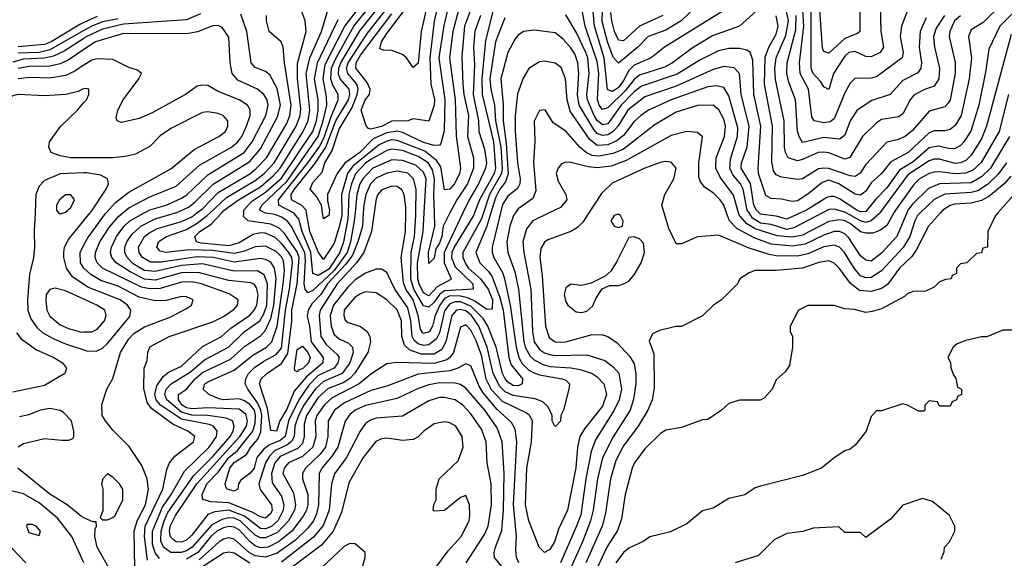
# Model space of a CAD drawing. Header units: inches. Extents: x 1793389 to 1900389, y 320802 to 470796.
# Tile 458 of 656: x 1849756 to 1853496, y 448687 to 450734. Entities that reach past the tile are written whole.
import ezdxf

# ---------------------------------------------------------------- set-up
doc = ezdxf.new("R2010")
doc.units = ezdxf.units.IN
doc.header["$MEASUREMENT"] = 0
for name, color, linetype in [('B8444', 7, 'Continuous'), ('B8445', 7, 'Continuous'), ('B8454', 7, 'Continuous'), ('B8455', 7, 'Continuous')]:
    doc.layers.add(name, color=color, linetype=linetype)

msp = doc.modelspace()

# ---------------------------------------------------------------- linework, layer by layer
at = {"layer": 'B8444', "color": 2}
for points, elevation in [([(1849814, 450000), (1849810.4, 449930.4), (1849812.7, 449870), (1849808.4, 449830), (1849793.5, 449766.5), (1849785.3, 449670), (1849786.7, 449630), (1849798, 449598), (1849822.8, 449562.8), (1849844.1, 449544.1), (1849883, 449523), (1849930, 449502), (1850000, 449479.6)], 406), ([(1849904.7, 450000), (1849910, 449996), (1849921.8, 450000)], 410), ([(1850000, 449728.2), (1849957, 449757), (1849933, 449790), (1849923.6, 449830), (1849923.6, 449850), (1849925.6, 449870), (1849941.3, 449898.7), (1850000, 449971.2)], 406), ([(1850000, 449789.7), (1849999.7, 449790), (1849986.9, 449810), (1849985.4, 449850), (1850000, 449878.2)], 402), ([(1850000, 449672.4), (1849930, 449704.2), (1849890, 449714.5), (1849870, 449709.2), (1849856.3, 449690), (1849854.9, 449670), (1849859.5, 449630), (1849870, 449608), (1849910, 449574.4), (1849941.1, 449561.1), (1849990, 449547.2), (1850000, 449547.5)], 410), ([(1849743.7, 449543.7), (1849761.7, 449521.7), (1849819.5, 449479.5), (1849886, 449450), (1849918.8, 449430), (1849933.4, 449410), (1849926.8, 449390), (1849850, 449343.6), (1849730, 449318.4)], 402), ([(1849750, 449111), (1849770, 449124), (1849850, 449142.8), (1849916, 449136), (1849943.1, 449136.9), (1849957.2, 449142.8), (1849962, 449150), (1849961.2, 449170), (1849952.7, 449210), (1849922, 449242), (1849910, 449249), (1849870, 449257.2), (1849834, 449250), (1849790, 449232.7), (1849754.8, 449225.2)], 406), ([(1850000, 448841.5), (1849990, 448846), (1849936, 448890), (1849870, 448931.5), (1849749.2, 449030)], 406), ([(1850000, 448670.6), (1849953.6, 448770), (1849899.3, 448839.3), (1849830, 448898), (1849770, 448931.8), (1849713.2, 448946.8), (1849670, 448949.4), (1849613.7, 448926.3), (1849602.8, 448910), (1849604, 448890), (1849610.7, 448870), (1849655.5, 448810), (1849725.4, 448725.4), (1849779.1, 448670)], 410)]:
    msp.add_lwpolyline(points, dxfattribs=dict(at, elevation=elevation))
at = {"layer": 'B8444', "color": 2, "elevation": 414}
msp.add_lwpolyline([(1849803.6, 448816.4), (1849784.7, 448815.3), (1849782, 448810), (1849790, 448786), (1849830, 448774), (1849835.3, 448790), (1849818, 448810)], close=True, dxfattribs=at)
at = {"layer": 'B8445', "color": 2}
for points, elevation in [([(1850000, 450723.4), (1849983.9, 450716.1), (1849875.6, 450650), (1849850, 450639.5), (1849750, 450631.6)], 382), ([(1850000, 450663.4), (1849924.7, 450615.3), (1849884.2, 450595.8), (1849850, 450587.6), (1849770, 450585), (1849730, 450572.7)], 390), ([(1850000, 450693.5), (1849870, 450619.5), (1849830.1, 450609.9), (1849750, 450606.8)], 386), ([(1850000, 450620.8), (1849939.6, 450580.4), (1849910, 450566.2), (1849870, 450557.4), (1849790, 450555.9), (1849750, 450548.9)], 394), ([(1850000, 450561), (1849963, 450537), (1849930, 450521.7), (1849870, 450512.3), (1849794.6, 450514.6), (1849750, 450509.8)], 398), ([(1850000, 450471.2), (1849994, 450470), (1849978.5, 450461.5), (1849930.5, 450449.5), (1849850, 450445.1), (1849750, 450449.5), (1849730, 450444.5), (1849684.2, 450415.8), (1849614.5, 450385.5), (1849530, 450368.4), (1849483, 450350), (1849457.4, 450322.6), (1849419.6, 450240.4), (1849397.3, 450202.7), (1849276.9, 450063.1), (1849200.9, 450019.1), (1849150.7, 450000)], 402), ([(1850000, 450209.7), (1849949.7, 450209.7), (1849910, 450217), (1849875.3, 450230), (1849866, 450250), (1849869.3, 450270), (1849911.3, 450328.7), (1849976, 450390), (1850000, 450419.1)], 402), ([(1850000, 450152.3), (1849910, 450148), (1849850, 450123.7), (1849830, 450101.2), (1849817.6, 450070), (1849814, 450000)], 406), ([(1849921.8, 450000), (1849930, 450002.8), (1849950, 450021), (1849964, 450050), (1849950, 450068.7), (1849930, 450068.7), (1849906.8, 450050), (1849896, 450030), (1849896, 450010), (1849902, 450002), (1849904.7, 450000)], 410)]:
    msp.add_lwpolyline(points, dxfattribs=dict(at, elevation=elevation))
at = {"layer": 'B8454', "color": 2}
for points, elevation in [([(1850000, 449971.2), (1850023.3, 450000)], 406), ([(1850000, 449878.2), (1850014.3, 449905.7), (1850082.3, 449997.7), (1850084.4, 450000)], 402), ([(1850240.8, 448680.8), (1850229.8, 448770), (1850232.4, 448810), (1850299.8, 448950), (1850314.5, 449025.5), (1850324.5, 449050), (1850344.9, 449075.1), (1850416, 449130), (1850421.2, 449150), (1850394, 449170), (1850337.2, 449197.2), (1850256.9, 449256.9), (1850239.8, 449279.8), (1850227.6, 449332.4), (1850229, 449410), (1850240.4, 449439.6), (1850242, 449470), (1850250, 449490.7), (1850324, 449530), (1850490, 449586.4), (1850530, 449606.7), (1850570, 449634), (1850583.7, 449650), (1850585.2, 449670), (1850552.1, 449692.1), (1850446, 449730), (1850410, 449738.2), (1850370, 449736.8), (1850290, 449712.7), (1850250, 449711.5), (1850218, 449718), (1850069.8, 449789.8), (1850049.7, 449810), (1850042, 449830), (1850043.5, 449850), (1850060.4, 449890), (1850095.9, 449944.1), (1850132.9, 449987.1), (1850147.6, 450000)], 398), ([(1850287.2, 448687.2), (1850270, 448707.8), (1850260.8, 448740.8), (1850260.2, 448790), (1850298.5, 448881.5), (1850331.7, 448930), (1850381.7, 449018.3), (1850475.1, 449110), (1850503.1, 449150), (1850506.3, 449170), (1850492, 449190), (1850476, 449196), (1850370, 449216.1), (1850290.9, 449270), (1850274.4, 449290), (1850269.8, 449310), (1850276.6, 449343.4), (1850301.2, 449378.8), (1850324.2, 449395.8), (1850370, 449417.4), (1850450, 449492.4), (1850522, 449530), (1850558.3, 449561.7), (1850630, 449611.8), (1850646.9, 449630), (1850656.4, 449650), (1850662, 449690), (1850655.9, 449715.9), (1850647.4, 449727.4), (1850634.5, 449734.5), (1850550, 449743.5), (1850433.9, 449773.9), (1850370, 449772.7), (1850270, 449745), (1850230, 449748.2), (1850175.8, 449775.8), (1850122.4, 449810), (1850106.3, 449830), (1850101.1, 449850), (1850104.4, 449870), (1850123.5, 449910), (1850151.4, 449948.6), (1850174.7, 449970), (1850229.2, 450000)], 394), ([(1851639, 450000), (1851632.2, 449990), (1851618.3, 449950), (1851606.5, 449890), (1851610.2, 449850.2), (1851636.7, 449776.7), (1851650.2, 449710), (1851671.1, 449510), (1851676.2, 449490), (1851695.2, 449455.2), (1851710, 449442.3), (1851744.4, 449424.4), (1851770, 449416.9), (1851850, 449411.4), (1851884.7, 449404.7), (1851930, 449390.3), (1851950, 449377.6), (1851975.3, 449350), (1851984.9, 449310), (1851970, 449265.1), (1851901.1, 449178.9), (1851884.2, 449150), (1851874.9, 449110), (1851869, 449031), (1851836.4, 448870), (1851802, 448798), (1851787.3, 448750), (1851770, 448721.2), (1851750, 448709.2), (1851729.6, 448729.6), (1851689.8, 448829.8), (1851676.9, 448890), (1851682.6, 449030), (1851700.4, 449130), (1851703.6, 449210), (1851692, 449230), (1851679.8, 449239.8), (1851590, 449283.9), (1851548.2, 449328.2), (1851528, 449368), (1851510, 449459.3), (1851490, 449514), (1851470, 449554), (1851450, 449575.1), (1851430, 449566), (1851403.2, 449470), (1851390.3, 449450), (1851378.7, 449441.3), (1851330, 449428.1), (1851188, 449432), (1851150, 449426), (1851090, 449387.6), (1851044.9, 449350), (1850942.6, 449297.4), (1850912.9, 449270), (1850884.7, 449230), (1850878, 449210), (1850880.2, 449150), (1850869.1, 449110), (1850830, 449074), (1850776.4, 449050), (1850760.3, 449030), (1850756, 449010), (1850796.5, 448936.5), (1850803.6, 448890), (1850799.1, 448870), (1850776.5, 448830), (1850734.7, 448785.3), (1850690, 448765), (1850670, 448765), (1850650, 448775.5), (1850593.5, 448830), (1850570, 448839.5), (1850550, 448841.3), (1850524.8, 448835.2), (1850485.5, 448814.5), (1850411.3, 448730), (1850390, 448716.2), (1850368.9, 448708.9), (1850330, 448709.8), (1850301.7, 448730), (1850292.5, 448752.5), (1850292.9, 448790), (1850304.1, 448830), (1850318.8, 448861.2), (1850417.7, 449002.3), (1850490, 449074.7), (1850554.8, 449150), (1850567.1, 449170), (1850571.1, 449190), (1850564.5, 449210), (1850540.3, 449220.3), (1850470, 449230.6), (1850410, 449231), (1850370, 449242.8), (1850314.2, 449290), (1850307.8, 449310), (1850312.3, 449330), (1850331.5, 449350), (1850404.3, 449395.7), (1850457.9, 449442.1), (1850549.6, 449490), (1850609.7, 449550), (1850668.3, 449590), (1850683.3, 449616.7), (1850694.1, 449650), (1850697.7, 449730), (1850684.8, 449764.8), (1850659.6, 449779.6), (1850570, 449778.5), (1850450, 449806), (1850370, 449800.5), (1850270, 449777), (1850230, 449781.5), (1850187, 449807), (1850164.4, 449830), (1850154.8, 449850), (1850154.8, 449870), (1850162.3, 449890), (1850181.5, 449918.5), (1850216.3, 449950), (1850270, 449977.2), (1850347.5, 450000)], 390), ([(1851582.1, 450000), (1851550.3, 449870), (1851550.3, 449850), (1851556.5, 449830), (1851591, 449771), (1851597.6, 449750), (1851619.3, 449650), (1851641.7, 449490), (1851651.6, 449451.6), (1851662.4, 449430), (1851690, 449402.4), (1851710, 449392.4), (1851730, 449384.9), (1851816, 449370), (1851830, 449363.8), (1851843.8, 449350), (1851842.4, 449330), (1851821, 449250), (1851811.3, 449230), (1851810, 449208), (1851792, 449190), (1851788.7, 449190), (1851779, 449210), (1851779, 449230), (1851763.6, 449263.6), (1851742.6, 449282.6), (1851713.7, 449293.7), (1851630, 449306.2), (1851600.6, 449320.6), (1851580, 449340), (1851554, 449390), (1851531.4, 449490), (1851499.8, 449570), (1851471.6, 449610), (1851450, 449627.7), (1851430, 449633), (1851414.8, 449630), (1851396.9, 449610), (1851375, 449510), (1851359.1, 449480.9), (1851330, 449463.5), (1851282.6, 449462.6), (1851238.2, 449478.2), (1851217.7, 449497.7), (1851207.1, 449530), (1851206.6, 449590), (1851190, 449631.3), (1851150, 449669.5), (1851110, 449696.2), (1851070, 449699.6), (1851050, 449693), (1851030, 449679.6), (1851003.1, 449650), (1850988.9, 449630), (1850987, 449610), (1850992.4, 449592.4), (1851003.4, 449583.4), (1851050, 449568.2), (1851076.3, 449550), (1851086.4, 449530), (1851088.7, 449510), (1851078.9, 449470), (1851029.4, 449390.6), (1851009.5, 449370.5), (1850985.1, 449354.9), (1850927.8, 449332.2), (1850890, 449298.5), (1850845.2, 449230), (1850836.9, 449196.9), (1850835.9, 449150), (1850830, 449124.2), (1850813.8, 449106.2), (1850745.7, 449074.3), (1850725, 449050), (1850712.9, 449010), (1850714.3, 448974.3), (1850750, 448923), (1850759.7, 448890), (1850756.9, 448870), (1850736.2, 448830), (1850711.8, 448808.2), (1850690, 448799.8), (1850670, 448800.7), (1850610, 448847.9), (1850550, 448869.9), (1850496.5, 448863.5), (1850470, 448854.3), (1850410, 448775.1), (1850390, 448756.8), (1850370, 448748.7), (1850350, 448749.8), (1850338.4, 448758.4), (1850329.1, 448769.1), (1850324.8, 448790), (1850328.2, 448811.8), (1850347.9, 448850), (1850429, 448970), (1850592.3, 449150), (1850616.8, 449190), (1850620.8, 449210), (1850614.9, 449234.9), (1850590, 449253.8), (1850470, 449259.1), (1850410, 449255.4), (1850390, 449259.8), (1850373.5, 449270), (1850359.2, 449290), (1850359.6, 449310), (1850390, 449330.4), (1850422, 449370), (1850450, 449393.2), (1850556.4, 449443.6), (1850610, 449491.8), (1850670, 449533.1), (1850688.3, 449551.7), (1850710, 449599.3), (1850721.1, 449650), (1850730.6, 449750.6), (1850724.2, 449790), (1850710, 449812.6), (1850690, 449823.1), (1850670, 449826.2), (1850570, 449813), (1850490.5, 449830.5), (1850430, 449833.7), (1850292.7, 449812.7), (1850252.8, 449812.8), (1850222.4, 449830), (1850209.7, 449850), (1850207.1, 449870), (1850229.7, 449910), (1850250, 449925.2), (1850279.7, 449940.3), (1850370, 449967.3), (1850410, 449985.6), (1850428.8, 450000)], 386), ([(1851546, 450000), (1851530.8, 449949.2), (1851488.9, 449850), (1851503.7, 449810), (1851536.8, 449776.8), (1851550, 449757.1), (1851579.2, 449679.2), (1851592.9, 449630), (1851613.8, 449450), (1851623.2, 449423.2), (1851665.3, 449370), (1851664.9, 449350), (1851650, 449343.5), (1851630, 449344.5), (1851610, 449357.4), (1851600.4, 449370), (1851589.8, 449390), (1851565.8, 449490), (1851534.2, 449570), (1851517.8, 449597.8), (1851470, 449646), (1851430, 449661.8), (1851410, 449662.3), (1851390, 449655), (1851370, 449627.6), (1851350, 449543.7), (1851339, 449521), (1851310, 449498.2), (1851290, 449496.5), (1851270, 449502.2), (1851254.8, 449514.8), (1851246.2, 449530), (1851242.2, 449590), (1851230, 449639.6), (1851180.4, 449710), (1851150, 449773.2), (1851130, 449786), (1851110, 449786.6), (1851070, 449771.6), (1851030, 449746.3), (1851002.4, 449717.6), (1850948.1, 449650), (1850935.5, 449610), (1850938.5, 449570), (1850950, 449538), (1850970, 449522), (1851005.4, 449505.4), (1851020.4, 449490), (1851022.6, 449470), (1851010.2, 449430), (1850980.9, 449390), (1850910, 449359.3), (1850877.8, 449330), (1850835, 449270), (1850814.4, 449230), (1850800.9, 449190), (1850798.9, 449150), (1850788.9, 449131.1), (1850770, 449116.8), (1850724.2, 449095.8), (1850704.8, 449075.2), (1850690.2, 449050), (1850664.6, 448970), (1850669.3, 448949.3), (1850712.7, 448890), (1850714.9, 448870), (1850710, 448858), (1850690, 448839.7), (1850670, 448844.4), (1850641.9, 448861.9), (1850550, 448898.6), (1850481.8, 448901.8), (1850451.3, 448911.3), (1850448.4, 448930), (1850466.8, 448970), (1850510, 449014.7), (1850549.9, 449070.1), (1850582.7, 449097.3), (1850641, 449170), (1850650, 449200.7), (1850652.2, 449230), (1850647.2, 449250), (1850630, 449271.9), (1850610, 449285.8), (1850590, 449293.1), (1850530, 449289.8), (1850513.4, 449293.4), (1850474, 449310), (1850453.2, 449330), (1850459.5, 449350), (1850470, 449358.4), (1850570, 449402.3), (1850641, 449459), (1850693.6, 449490), (1850713.7, 449510), (1850734.1, 449570), (1850757.2, 449730), (1850761.8, 449781.8), (1850757.4, 449817.4), (1850750, 449832.6), (1850730, 449853.5), (1850690, 449873.5), (1850650, 449871.1), (1850606.3, 449853.7), (1850570, 449845.7), (1850490, 449856.9), (1850400.3, 449859.7), (1850309.8, 449849.8), (1850290, 449855.1), (1850277, 449870), (1850282.9, 449890), (1850290, 449895.3), (1850313.2, 449910), (1850390, 449936.9), (1850430, 449960.7), (1850468.6, 449990), (1850479.3, 450000)], 382), ([(1851102.5, 450000), (1851092.7, 449930), (1851062.7, 449850), (1851035.2, 449810), (1850962.4, 449730), (1850897.6, 449630), (1850893.4, 449610), (1850900.2, 449530), (1850920.3, 449500.3), (1850962.2, 449462.2), (1850968.8, 449450), (1850964.9, 449430), (1850950, 449409.8), (1850890, 449382), (1850854.6, 449345.4), (1850816.3, 449290), (1850777.3, 449210), (1850764.2, 449150), (1850745, 449135), (1850702.5, 449117.5), (1850680.7, 449099.3), (1850657, 449070), (1850646.3, 449030), (1850630, 449009.7), (1850595.8, 448984.2), (1850586.8, 448970), (1850584.7, 448950), (1850570, 448942.7), (1850544, 448950), (1850539.3, 448959.3), (1850536, 448970), (1850553.5, 449030), (1850570, 449052), (1850617.6, 449082.4), (1850633.6, 449110), (1850660.3, 449139.7), (1850672, 449168), (1850675.6, 449230), (1850672.3, 449250), (1850658.7, 449278.7), (1850622, 449330), (1850612.8, 449350), (1850614.3, 449370), (1850625.1, 449390), (1850647.8, 449412.2), (1850682.8, 449437.2), (1850730, 449462), (1850750, 449486.4), (1850765.3, 449630), (1850780.8, 449710), (1850792.2, 449812.2), (1850789, 449830), (1850777.7, 449850), (1850750, 449883.5), (1850726.1, 449906.1), (1850690, 449922.7), (1850670, 449923.9), (1850642.2, 449917.8), (1850590, 449886.8), (1850550, 449875.4), (1850445, 449885), (1850427.3, 449890), (1850420.5, 449910), (1850439.7, 449930), (1850482.7, 449957.3), (1850523.3, 450000)], 378), ([(1851060.7, 450000), (1851057.5, 449950), (1851040.9, 449890), (1851019.9, 449840.1), (1850995.2, 449804.8), (1850925.2, 449730), (1850900.2, 449690), (1850866.1, 449653.9), (1850851.4, 449630), (1850847.5, 449607.5), (1850857.3, 449570), (1850862.9, 449510), (1850908.9, 449450), (1850907, 449430), (1850843.8, 449376.2), (1850798, 449322), (1850770, 449253.6), (1850744, 449210), (1850731.5, 449170), (1850710, 449173.2), (1850697.1, 449257.1), (1850667.1, 449350), (1850673.6, 449370), (1850694.5, 449390), (1850750, 449427.2), (1850774.3, 449465.7), (1850789.1, 449589.1), (1850789.9, 449630), (1850809.3, 449730.7), (1850817, 449830), (1850810, 449852.3), (1850761.5, 449921.5), (1850742, 449942), (1850710, 449957.4), (1850624, 449970), (1850606, 449986), (1850606.9, 450000)], 374), ([(1851029.6, 450000), (1851026.9, 449970), (1851012.8, 449890), (1850999.2, 449850), (1850950, 449781.1), (1850870, 449705.1), (1850850, 449696.3), (1850839.8, 449710), (1850836.8, 449730), (1850841.2, 449818.8), (1850838.4, 449850), (1850787.8, 449947.8), (1850772.4, 449970), (1850750, 449984.5), (1850726.5, 449993.5), (1850690, 449998.5), (1850687, 450000)], 370), ([(1851003.8, 450000), (1851002.8, 449977.2), (1850985.7, 449890), (1850972.3, 449850), (1850930, 449786.1), (1850890, 449762.2), (1850869.8, 449769.8), (1850861.9, 449850), (1850828.4, 449930), (1850816, 449976), (1850798.4, 449998.4), (1850795.4, 450000)], 366), ([(1850979.6, 450000), (1850979.8, 449990), (1850970, 449947), (1850950, 449884.5), (1850910, 449822.7), (1850890, 449852.7), (1850857.7, 449930), (1850845.6, 450000)], 362), ([(1850931.7, 450000), (1850930.5, 449990), (1850910, 449978), (1850906.6, 450000)], 358), ([(1851517.2, 450000), (1851510, 449978), (1851439.1, 449850), (1851439.6, 449830), (1851450, 449804.9), (1851460.9, 449790), (1851506.9, 449750), (1851535.8, 449710), (1851551.8, 449670), (1851550, 449634), (1851530, 449632.8), (1851485.1, 449665.1), (1851457.7, 449677.7), (1851430, 449683.7), (1851390, 449684.3), (1851370, 449675.2), (1851351.6, 449650), (1851333.5, 449610), (1851324.4, 449570), (1851312.1, 449547.9), (1851290, 449541.3), (1851285.4, 449545.4), (1851278.5, 449558.5), (1851269.8, 449610), (1851250, 449669.6), (1851223.1, 449710), (1851214.2, 449734.2), (1851205.1, 449830), (1851222, 449930), (1851222.2, 450000)], 378), ([(1851483.5, 450000), (1851479.7, 449990), (1851405.8, 449870), (1851397.8, 449850), (1851395.9, 449830), (1851410, 449795.3), (1851477.4, 449730), (1851478.8, 449710), (1851370, 449703.9), (1851350.1, 449689.9), (1851330, 449660.9), (1851310, 449641.5), (1851290, 449647.1), (1851253.2, 449710), (1851241.1, 449750), (1851242.9, 449850), (1851255.2, 449910), (1851260.2, 449990), (1851260.5, 450000)], 374), ([(1851439.4, 450000), (1851368.1, 449850), (1851368.5, 449810), (1851395.3, 449750), (1851393.4, 449746.6), (1851341.3, 449718.7), (1851310, 449685.1), (1851290, 449696.3), (1851272.8, 449730), (1851267.8, 449750), (1851267.2, 449810), (1851288.2, 449930), (1851292.1, 450000)], 370), ([(1851390.1, 450000), (1851364, 449950), (1851358.9, 449910), (1851350, 449884.5), (1851336.5, 449863.5), (1851330, 449828), (1851310, 449808), (1851308.6, 449850), (1851333.2, 449950), (1851331.4, 450000)], 366), ([(1851766.5, 450000), (1851704.9, 449970), (1851680.6, 449939.4), (1851666.7, 449890), (1851670.3, 449850), (1851696.9, 449710), (1851703.9, 449550), (1851710.2, 449510), (1851730, 449480.9), (1851750, 449468), (1851770, 449462.4), (1851790, 449458), (1851910, 449460.3), (1851979.2, 449439.2), (1852010, 449415.5), (1852031.4, 449391.4), (1852042.3, 449330), (1852033.1, 449290), (1852014.6, 449250), (1851942.6, 449137.4), (1851926.2, 449093.8), (1851905.8, 448990), (1851887.2, 448852.8), (1851870, 448806.6), (1851810, 448669.6)], 394), ([(1851917.6, 450000), (1851894.7, 449965.3), (1851875.3, 449944.7), (1851850, 449929.5), (1851762.3, 449897.7), (1851750, 449889.3), (1851735.3, 449864.7), (1851732, 449830), (1851741.1, 449761.1), (1851753.7, 449570), (1851766.6, 449526.6), (1851790, 449510.4), (1851810, 449508.9), (1851830, 449510.3), (1851930, 449537.6), (1851970, 449537.1), (1851990, 449530.6), (1852025.8, 449505.9), (1852074.1, 449454.1), (1852090, 449426), (1852096.5, 449390), (1852096.5, 449350), (1852087.8, 449292.2), (1852074.6, 449250), (1852010, 449149.5), (1851970, 449069.2), (1851950.2, 448990), (1851934.7, 448870), (1851924.4, 448830), (1851894, 448750), (1851837, 448623)], 398), ([(1853253.9, 450000), (1853208.5, 449950), (1853161.6, 449858.4), (1853145.1, 449834.9), (1853097.6, 449790), (1853052, 449728), (1853030, 449713), (1852990, 449701.1), (1852945.8, 449705.8), (1852911.6, 449731.6), (1852870, 449789.4), (1852850, 449809.5), (1852830, 449817.6), (1852791.6, 449811.6), (1852730, 449789.7), (1852630, 449781.6), (1852550, 449781.2), (1852527.1, 449772.9), (1852492, 449750), (1852482, 449730), (1852422, 449670), (1852390.9, 449649.1), (1852350, 449608.7), (1852270, 449568), (1852248.4, 449568.4), (1852186.4, 449553.6), (1852159.6, 449540.4), (1852146.8, 449513.2), (1852164.9, 449464.9), (1852166.2, 449333.8), (1852158.4, 449290), (1852141.6, 449250), (1852105.3, 449190), (1852050, 449115.1), (1852021, 449059), (1852000.2, 448990), (1851980.5, 448859.5), (1851968.9, 448810), (1851906.5, 448670)], 402), ([(1853471.6, 450000), (1853462.8, 449990), (1853434, 449930), (1853432, 449870), (1853414, 449866), (1853410, 449848), (1853390, 449846), (1853354, 449810), (1853330, 449806), (1853314, 449790), (1853314, 449770), (1853298, 449762), (1853294, 449750), (1853272.7, 449747.3), (1853250, 449738), (1853230, 449718), (1853196.9, 449703.1), (1853150, 449702), (1853130, 449694), (1853117.3, 449682.7), (1853030, 449636), (1852994.4, 449625.6), (1852970, 449621.2), (1852927.1, 449632.9), (1852890, 449635.3), (1852850, 449648), (1852750, 449648), (1852714, 449630), (1852682, 449570), (1852682, 449550), (1852692, 449530), (1852692, 449490), (1852679.6, 449420.4), (1852663.6, 449396.4), (1852630, 449366), (1852614, 449330), (1852583.6, 449296.4), (1852568.4, 449288.4), (1852490, 449288.7), (1852450, 449275.3), (1852422, 449250), (1852370, 449215.3), (1852350, 449214), (1852270, 449184), (1852210, 449174), (1852190, 449162), (1852130, 449104), (1852090.8, 449050), (1852082, 449030), (1852055.5, 448930), (1852042.3, 448837.7), (1852026.4, 448793.6), (1851986, 448730), (1851943.1, 448636.9)], 406), ([(1853176.7, 450000), (1853166.3, 449990), (1853155.6, 449970), (1853136.9, 449910), (1853111.6, 449868.4), (1853030, 449779.7), (1852990, 449755.1), (1852970, 449753.7), (1852950, 449761.3), (1852925.4, 449790), (1852889.6, 449850), (1852870, 449869.6), (1852850, 449877.4), (1852810, 449870.9), (1852750, 449844.2), (1852710, 449835.1), (1852630, 449837.2), (1852602.4, 449842.4), (1852526.5, 449866.5), (1852410, 449916), (1852330, 449908.7), (1852270, 449882), (1852250, 449882), (1852221.2, 449941.2), (1852203.9, 450000)], 398), ([(1853125.9, 450000), (1853087.2, 449910), (1853030, 449847.6), (1852990, 449816.9), (1852970, 449820.5), (1852950, 449836.9), (1852904.9, 449904.9), (1852890, 449920.5), (1852870, 449929.7), (1852850, 449929.8), (1852810, 449916.1), (1852739.3, 449880.7), (1852690, 449873.6), (1852610, 449881.8), (1852545.6, 449905.6), (1852480.2, 449940.2), (1852452.4, 449970), (1852441, 450000)], 394), ([(1853076.7, 450000), (1853050, 449952), (1853025.4, 449934.6), (1852996.7, 449923.3), (1852970, 449923), (1852950, 449928.2), (1852910, 449959.3), (1852890, 449969.8), (1852870, 449973.6), (1852830, 449967.4), (1852730, 449916.1), (1852690, 449908.2), (1852632.8, 449912.8), (1852550, 449939.8), (1852518.6, 449958.6), (1852489.9, 449989.9), (1852486.9, 450000)], 390), ([(1852805.1, 450000), (1852696.5, 449943.5), (1852670, 449937.5), (1852610, 449955.7), (1852570, 449961.7), (1852540, 449980), (1852526.3, 450000)], 386), ([(1852722, 450000), (1852670, 449976.9), (1852630, 449987.8), (1852570, 449994.8), (1852564.8, 450000)], 382), ([(1853023.5, 450000), (1853022, 449998), (1852990.1, 449969.9), (1852970, 449963.7), (1852950, 449969.8), (1852895.7, 450000)], 386), ([(1850193, 448650), (1850190.8, 448790), (1850201.5, 448830), (1850233.1, 448890), (1850244.7, 448950), (1850239.7, 448990), (1850219.7, 449039.7), (1850172, 449112), (1850110, 449174), (1850081.2, 449210), (1850069.5, 449230), (1850067.7, 449272.3), (1850087.3, 449330), (1850109.7, 449370.3), (1850138.9, 449470), (1850170, 449521.6), (1850190, 449541.3), (1850230, 449567), (1850330, 449604.9), (1850390, 449637.3), (1850409, 449650), (1850415.3, 449670), (1850390, 449680.9), (1850370, 449682), (1850312.2, 449667.8), (1850270, 449666), (1850210, 449680.4), (1850130, 449722), (1850063.7, 449743.7), (1850025.8, 449765.8), (1850000, 449789.7)], 402), ([(1850000, 449479.6), (1850010, 449476.4), (1850045.8, 449474.2), (1850070, 449485.5), (1850090, 449503.8), (1850173.6, 449606.4), (1850178.4, 449630), (1850165.1, 449650), (1850137, 449670), (1850016.9, 449716.9), (1850000, 449728.2)], 406), ([(1850000, 449547.5), (1850030, 449548.4), (1850050, 449558), (1850078.4, 449590), (1850084.5, 449610), (1850079.3, 449630), (1850049.2, 449650), (1850000, 449672.4)], 410), ([(1853530, 449554), (1853490, 449554), (1853430, 449528.7), (1853410, 449528.7), (1853350, 449515.3), (1853316.9, 449503.1), (1853302, 449490), (1853282, 449450), (1853291.6, 449431.6), (1853292.7, 449412.7), (1853303.6, 449383.6), (1853311.6, 449371.6), (1853318, 449338), (1853334, 449330), (1853334, 449310), (1853318, 449302), (1853314, 449290), (1853298, 449282), (1853290, 449266), (1853250, 449266), (1853242, 449282), (1853210, 449286), (1853194, 449270), (1853194, 449250), (1853190, 449246), (1853170, 449246), (1853128.9, 449268.9), (1853110, 449274), (1853030, 449248), (1853010, 449248), (1852990, 449226), (1852971.3, 449170), (1852930, 449118), (1852910, 449102), (1852890, 449095.3), (1852850, 449069), (1852802, 449030), (1852730, 449002), (1852570, 448962), (1852550, 448955.3), (1852510, 448929.2), (1852450, 448915.3), (1852390, 448878), (1852350, 448868), (1852290, 448819), (1852228.4, 448788.4), (1852150, 448768.7), (1852127.3, 448752.7), (1852070, 448726), (1852050, 448709.4), (1852020.4, 448670)], 410), ([(1851651.8, 448670), (1851643.6, 448690), (1851640.5, 448720.5), (1851643.5, 448770), (1851631.8, 448891.8), (1851644.4, 449130), (1851638, 449178), (1851623.9, 449203.9), (1851570, 449252.4), (1851515.9, 449315.9), (1851501, 449341), (1851470, 449419.3), (1851450, 449427), (1851420.7, 449410), (1851390, 449399.8), (1851270, 449387.4), (1851150, 449342), (1851090, 449324.8), (1850990, 449278.7), (1850952, 449250), (1850927.4, 449210), (1850925.8, 449150), (1850916.9, 449110), (1850896.6, 449083.4), (1850841.3, 449030), (1850830.3, 449010), (1850830.3, 448990), (1850850.2, 448930), (1850850.2, 448890), (1850844.7, 448870), (1850833, 448847), (1850790.2, 448790), (1850739.5, 448750), (1850699.1, 448730), (1850670, 448727.1), (1850650, 448734.8), (1850631, 448750), (1850590, 448795.1), (1850570, 448805.6), (1850550, 448807.8), (1850530, 448803.1), (1850504.9, 448790), (1850481.8, 448770), (1850432.2, 448710), (1850390, 448683.7)], 394), ([(1851618, 448618), (1851559.5, 448690), (1851558.4, 448710), (1851563.6, 448730), (1851587.3, 448792.7), (1851593.8, 448870), (1851596.8, 449010), (1851588.2, 449130), (1851570, 449183.7), (1851523.1, 449250), (1851450, 449334), (1851430, 449348), (1851410, 449352.4), (1851350, 449354), (1851310, 449346.9), (1851270, 449333), (1851190, 449294.3), (1851070, 449268.3), (1851030.6, 449250), (1851010, 449233.6), (1850991.7, 449208.3), (1850964.9, 449110), (1850943.4, 449076.6), (1850903.7, 449030), (1850893.7, 449010), (1850891.2, 448890), (1850883.6, 448856.4), (1850871.5, 448830), (1850850, 448802), (1850804, 448756), (1850733.4, 448706.6), (1850690, 448691.6), (1850650, 448697.1), (1850628.2, 448708.2), (1850570, 448760.4), (1850550, 448764.8), (1850530, 448760.4), (1850514, 448750), (1850438.2, 448681.8)], 398), ([(1851452.3, 448670), (1851522, 448778), (1851535.4, 448810), (1851548.2, 448890), (1851547.1, 448970), (1851531.3, 449050), (1851527.8, 449130), (1851510, 449178), (1851470, 449237), (1851439.5, 449270), (1851410, 449289.6), (1851370, 449298.7), (1851350, 449298.7), (1851310, 449285.6), (1851210, 449227.6), (1851110, 449219.7), (1851087.8, 449212.2), (1851070, 449199.5), (1851049, 449171), (1850997.4, 449070), (1850951.3, 449008.7), (1850940.9, 448970), (1850931.4, 448870), (1850908, 448812), (1850872.2, 448767.8), (1850750, 448673.1)], 402), ([(1851332.9, 448647.1), (1851383.6, 448716.4), (1851432.7, 448770), (1851462.7, 448830), (1851466, 448850), (1851464, 448890), (1851450, 448926), (1851430, 448918), (1851370, 448868.7), (1851330, 448866), (1851326, 448870), (1851328.4, 448891.6), (1851338, 448910), (1851338, 448950), (1851348.7, 448990), (1851422, 449058), (1851440.9, 449110), (1851437, 449150), (1851412.3, 449190), (1851390, 449202.7), (1851370, 449206.6), (1851330, 449198), (1851291, 449170), (1851270, 449148.7), (1851250, 449139), (1851210, 449135.1), (1851150, 449144.5), (1851130, 449142), (1851109.1, 449130.9), (1851060.4, 449070), (1851006.3, 448973.7), (1850978, 448862), (1850947.2, 448790), (1850902.9, 448737.1), (1850765.5, 448634.5)], 406), ([(1853256.4, 448683.6), (1853268, 448712), (1853268.7, 448730), (1853288, 448750), (1853308, 448790), (1853308, 448810), (1853288, 448850), (1853223.1, 448903.1), (1853185.4, 448914.6), (1853111.1, 448888.9), (1853063.6, 448836.4), (1852970, 448766), (1852950, 448786), (1852890, 448786), (1852867.3, 448807.3), (1852770, 448802), (1852730.9, 448789.1), (1852670, 448782), (1852622, 448758), (1852562, 448698), (1852474, 448670)], 414), ([(1850117, 448610), (1850049.6, 448730), (1850040.9, 448770), (1850042, 448798), (1850048, 448810), (1850046, 448826), (1850034, 448826), (1850000, 448841.5)], 406), ([(1851057.2, 448650), (1851068.7, 448690), (1851068, 448710), (1851030, 448742), (1851010, 448744), (1850990, 448733.2), (1850900.7, 448650)], 410), ([(1850630, 448668.8), (1850570, 448706.9), (1850550, 448711.1), (1850530, 448706.9), (1850423.1, 448636.9)], 402)]:
    msp.add_lwpolyline(points, dxfattribs=dict(at, elevation=elevation))
for points, elevation in [([(1852030, 449995.3), (1852014, 449990), (1852002, 449970), (1852014, 449950), (1852030, 449944.7), (1852046, 449950), (1852048, 449970), (1852038, 449990)], 402), ([(1852090, 449908.7), (1852070, 449906), (1852024.5, 449815.5), (1852001, 449779), (1851979.8, 449760.2), (1851927.1, 449732.9), (1851890, 449724), (1851850, 449728.7), (1851830, 449715.3), (1851824, 449690), (1851830, 449662), (1851838, 449650), (1851870, 449624.7), (1851890, 449621), (1851910, 449626.8), (1851932.5, 449647.5), (1851944.7, 449675.3), (1851968.7, 449711.3), (1851996.4, 449723.6), (1852030, 449724.7), (1852050, 449731), (1852070, 449741), (1852090, 449764.7), (1852117.2, 449810), (1852129.2, 449850), (1852125.2, 449885.2), (1852110, 449902)], 402), ([(1850810, 449396), (1850800.7, 449400.7), (1850799.5, 449410), (1850810, 449481), (1850830, 449493), (1850850.2, 449470), (1850858.9, 449450), (1850852.9, 449430), (1850830, 449407.3), (1850816.5, 449403.5)], 370), ([(1850090, 449008), (1850072, 448990), (1850066, 448970), (1850071.3, 448950), (1850072, 448868), (1850062, 448842), (1850070, 448834), (1850090, 448834), (1850110, 448842), (1850118, 448850), (1850148, 448910), (1850148, 448950), (1850135.3, 448970), (1850110, 448995.3)], 406)]:
    msp.add_lwpolyline(points, close=True, dxfattribs=dict(at, elevation=elevation))
at = {"layer": 'B8455', "color": 2}
for points, elevation in [([(1852360.6, 450819.4), (1852268.2, 450730), (1852210, 450694.3), (1852143, 450670), (1852103.8, 450630), (1852030, 450569.3), (1852010, 450592.3), (1851988.2, 450650), (1851967.9, 450727.9), (1851973.6, 450910)], 366), ([(1850523.3, 450000), (1850532.8, 450010), (1850586.9, 450050), (1850670, 450099.7), (1850719.3, 450140.7), (1850744.8, 450170), (1850832.7, 450310), (1850851.5, 450350), (1850858.6, 450390), (1850844, 450530), (1850857.4, 450590), (1850902.3, 450690), (1850945.2, 450834.8)], 378), ([(1850687, 450000), (1850666.6, 450010), (1850675.1, 450030), (1850770, 450119.7), (1850889.4, 450290.6), (1850909.2, 450350), (1850922.6, 450410), (1850921.5, 450441.5), (1850908.2, 450510), (1850916.3, 450563.7), (1850990.7, 450710), (1851082.8, 450830)], 370), ([(1850795.4, 450000), (1850739.7, 450030), (1850738.8, 450050), (1850849.9, 450190), (1850893.1, 450250), (1850912.7, 450287.3), (1850937.2, 450362.8), (1850966, 450430), (1850965.4, 450450), (1850945.4, 450485.4), (1850938.3, 450510), (1850940.9, 450550), (1850958, 450590), (1851025.7, 450710), (1851121.2, 450830)], 366), ([(1850845.6, 450000), (1850843.9, 450010), (1850828.2, 450028.2), (1850788.2, 450050), (1850787.1, 450070), (1850799.4, 450090), (1850875.1, 450184.9), (1850918.9, 450250), (1850956.5, 450350), (1851005.2, 450430), (1851009.8, 450450), (1851007.7, 450470), (1850973.3, 450510), (1850967.3, 450527.3), (1850968.5, 450550), (1850975.9, 450570), (1851047.9, 450692.1), (1851156.5, 450830)], 362), ([(1851303.1, 450790), (1851280.9, 450690), (1851270, 450568.7), (1851250, 450553.2), (1851225.1, 450590), (1851210, 450602.4), (1851170, 450616.9), (1851138, 450618), (1851124.2, 450624.2), (1851129.8, 450650), (1851150, 450682.4), (1851248.2, 450811.8)], 350), ([(1852553.5, 450766.5), (1852490, 450709.5), (1852387.1, 450672.9), (1852310, 450626.6), (1852235.5, 450570), (1852205.5, 450554.5), (1852110, 450523.1), (1852090, 450507.3), (1852055.9, 450464.1), (1851990, 450398.9), (1851970, 450393.6), (1851957.4, 450410), (1851950.8, 450430.8), (1851955.8, 450530), (1851950, 450576), (1851904.2, 450710), (1851882, 450822)], 374), ([(1850479.3, 450000), (1850541.9, 450058.1), (1850650, 450122.9), (1850685.1, 450150), (1850722.8, 450190), (1850806, 450330), (1850821.6, 450370), (1850824.2, 450395.8), (1850810.7, 450510), (1850811.6, 450568.4), (1850844.2, 450690), (1850840.7, 450730), (1850816.2, 450796.2)], 382), ([(1850906.6, 450000), (1850902, 450030), (1850882.7, 450062.7), (1850859, 450090), (1850870, 450116), (1850904.7, 450155.3), (1850915.4, 450190), (1850943.1, 450236.9), (1850970, 450318.4), (1851018.7, 450401.3), (1851038.3, 450450), (1851041.5, 450470), (1851036.2, 450490), (1851002.8, 450530), (1850999.8, 450539.8), (1850997.5, 450550), (1851003, 450570), (1851076.7, 450683.3), (1851176, 450810)], 358), ([(1851342.3, 450777.7), (1851330, 450728.7), (1851313.5, 450590), (1851318, 450490), (1851331.1, 450431.1), (1851330.2, 450410), (1851310, 450349), (1851250, 450357), (1851230.3, 450349.7), (1851170, 450348.7), (1851130, 450329), (1851090, 450318.7), (1851080.8, 450320.8), (1851071.5, 450331.5), (1851053, 450390), (1851068.5, 450430), (1851084.2, 450450), (1851087.1, 450470), (1851076.2, 450496.2), (1851033.1, 450550), (1851034.4, 450570), (1851050, 450599.6), (1851170, 450756.9)], 354), ([(1853486.5, 450793.5), (1853415.8, 450724.2), (1853370, 450696), (1853360.5, 450670), (1853371.8, 450590), (1853362.6, 450510), (1853331.7, 450370), (1853310, 450332.3), (1853290, 450317.6), (1853270, 450311.6), (1853230, 450311.5), (1853210, 450304.7), (1853130.4, 450230), (1853065.5, 450194.5), (1853030, 450149.6), (1852990, 450114), (1852970, 450082.9), (1852950, 450067.6), (1852930, 450071.3), (1852867.3, 450110), (1852830, 450123.9), (1852804.4, 450115.6), (1852750, 450071.3), (1852710, 450045.6), (1852690, 450042.9), (1852650, 450051.8), (1852610, 450054.5), (1852590, 450066), (1852562.6, 450150), (1852560.5, 450170), (1852570.9, 450330), (1852544.8, 450450), (1852541, 450581), (1852531.2, 450611.2), (1852518.6, 450618.6), (1852490, 450624.7), (1852450, 450625.1), (1852410, 450616.3), (1852339, 450581), (1852253.1, 450526.9), (1852118.1, 450481.9), (1852090, 450460.4), (1852041.1, 450410), (1851990, 450338.5), (1851970, 450334.8), (1851950, 450351.1), (1851938.2, 450370), (1851912.7, 450430), (1851910.8, 450450), (1851919.3, 450530), (1851913.5, 450590), (1851907, 450610), (1851870, 450687.3), (1851830, 450752.7)], 378), ([(1853268.8, 450750), (1853237.6, 450702.4), (1853226.5, 450670), (1853230.3, 450630), (1853250.3, 450550), (1853247, 450510), (1853230, 450482), (1853190, 450467.8), (1853152.8, 450447.2), (1853138.4, 450430), (1853110, 450376), (1853095.1, 450364.9), (1853030, 450355.6), (1853010, 450342), (1852958, 450290), (1852908.9, 450211.1), (1852890, 450204.7), (1852830, 450228.2), (1852810, 450231.1), (1852789.6, 450229.6), (1852730, 450202.6), (1852710, 450198.3), (1852675.1, 450210), (1852665.1, 450230), (1852661, 450250), (1852659.2, 450350), (1852627, 450507), (1852624.1, 450550), (1852629.8, 450590), (1852665.9, 450674.1), (1852676.5, 450730), (1852664.2, 450790)], 370), ([(1853134.2, 450785.8), (1853105.5, 450710), (1853100.4, 450670), (1853112.2, 450610), (1853107.7, 450590), (1853010, 450517.6), (1852990, 450511.6), (1852928.5, 450511.5), (1852910, 450493.2), (1852890, 450456), (1852850, 450357), (1852834.4, 450345.6), (1852810, 450342), (1852773.2, 450350), (1852764.6, 450364.6), (1852752.4, 450470), (1852721, 450530), (1852718.2, 450570), (1852734.3, 450710), (1852729.8, 450790)], 362), ([(1853024.4, 450790), (1853027, 450690), (1853037.1, 450630), (1853024, 450610), (1852990, 450593.6), (1852970, 450595.1), (1852930, 450613), (1852905.5, 450610), (1852890, 450596.2), (1852847.7, 450530), (1852830, 450469.2), (1852810, 450479), (1852798.6, 450498.6), (1852770, 450529.6), (1852762, 450550), (1852762.9, 450770)], 358), ([(1850442.7, 450757.3), (1850390, 450733.3), (1850150, 450717.2), (1850070, 450697.8), (1850010.3, 450670), (1850000, 450663.4)], 390), ([(1850050, 450746), (1850000, 450723.4)], 382), ([(1850130, 450737.9), (1850070, 450726.5), (1850029.6, 450710.4), (1850000, 450693.5)], 386), ([(1850347.5, 450000), (1850350, 450000.7), (1850397.6, 450022.4), (1850420.4, 450039.6), (1850490.6, 450109.4), (1850630, 450195.6), (1850670, 450243.1), (1850735.3, 450364.7), (1850746.6, 450410), (1850733.5, 450473.5), (1850705.4, 450525.4), (1850690, 450537), (1850650, 450552.7), (1850635.1, 450570), (1850618.7, 450690), (1850595.6, 450755.6)], 390), ([(1850428.8, 450000), (1850450, 450016.1), (1850510, 450078), (1850630, 450149.2), (1850653, 450167), (1850693.1, 450210), (1850770, 450339.3), (1850782.4, 450370), (1850786.8, 450410), (1850762, 450570), (1850757.2, 450630), (1850748.7, 450650), (1850704, 450690), (1850694, 450730), (1850694, 450750)], 386), ([(1851381.2, 450770), (1851367.1, 450712.9), (1851347.6, 450590), (1851371.1, 450430), (1851367.7, 450312.3), (1851355.6, 450264.4), (1851350, 450257.2), (1851330, 450256.3), (1851290, 450268.2), (1851210, 450306.2), (1851190, 450310.7), (1851150, 450304.7), (1851098.9, 450281.1), (1851047.9, 450230), (1850991.3, 450188.7), (1850961.6, 450150), (1850924.7, 450070), (1850924.7, 450044.7), (1850933, 450010), (1850931.7, 450000)], 358), ([(1851422.8, 450770), (1851401.2, 450690), (1851388, 450590), (1851410.2, 450429.8), (1851413.3, 450293.3), (1851430.3, 450170), (1851427, 450150), (1851407, 450110), (1851390, 450089.7), (1851370, 450087.8), (1851355.1, 450175.1), (1851339, 450199), (1851295.2, 450235.2), (1851190, 450275.9), (1851170, 450277.7), (1851150, 450273.2), (1851120.8, 450259.2), (1851021.9, 450178.1), (1851000.9, 450150), (1850977.8, 450070), (1850979.6, 450000)], 362), ([(1851467.9, 450770), (1851445.4, 450710), (1851434.9, 450594.9), (1851439.2, 450490), (1851442.9, 450450), (1851460.2, 450370), (1851456.9, 450290), (1851479.6, 450210), (1851480.2, 450170), (1851456.9, 450110), (1851416.1, 450050), (1851390.1, 450000)], 366), ([(1851505.8, 450750), (1851484.7, 450690), (1851479.6, 450630), (1851483.2, 450563.2), (1851478.5, 450450), (1851499.3, 450350), (1851500.2, 450310), (1851521.8, 450241.8), (1851529.1, 450190), (1851525.8, 450170), (1851499.3, 450110), (1851463.2, 450050), (1851439.4, 450000)], 370), ([(1851554, 450770), (1851525, 450655), (1851510.9, 450510), (1851512.1, 450450), (1851555.7, 450270), (1851563.5, 450170), (1851557.8, 450150), (1851502.3, 450050), (1851483.5, 450000)], 374), ([(1851598.2, 450741.8), (1851562.8, 450650), (1851541.8, 450510), (1851545.6, 450470), (1851559, 450410), (1851562.8, 450350), (1851583.1, 450250), (1851588.4, 450170), (1851585.6, 450150), (1851540.1, 450070), (1851517.2, 450000)], 378), ([(1852430, 450769.5), (1852204.9, 450630), (1852154, 450590), (1852090, 450561.7), (1852070, 450541.3), (1852050, 450503.5), (1852030, 450477.3), (1852010, 450462.3), (1852002.7, 450462.7), (1851989, 450469), (1851975.8, 450590), (1851939, 450710), (1851934.1, 450765.9)], 370), ([(1852199.1, 450750), (1852110.2, 450709.8), (1852050, 450654), (1852030, 450657), (1852015.4, 450690), (1852004.8, 450730), (1852001.4, 450761.4)], 362), ([(1853330, 450749.7), (1853307.4, 450730), (1853288.8, 450690), (1853287, 450670), (1853310, 450572), (1853308.9, 450530), (1853290.3, 450430), (1853282.6, 450417.4), (1853270, 450403.7), (1853210, 450386.6), (1853147.1, 450312.9), (1853119.1, 450290), (1853090, 450277.6), (1853050, 450269.4), (1852970, 450183.7), (1852948.8, 450151.2), (1852930, 450138.4), (1852910, 450141.1), (1852830, 450168.5), (1852810, 450169.7), (1852790, 450168), (1852730, 450129.6), (1852710, 450127.3), (1852650, 450135.6), (1852630, 450144.5), (1852619.7, 450159.7), (1852613.6, 450193.6), (1852615.3, 450330), (1852584.8, 450490), (1852588, 450592), (1852601.5, 450630), (1852630, 450679.1), (1852637.2, 450710), (1852630, 450749.2)], 374), ([(1853199.1, 450740.9), (1853176.5, 450690), (1853173.1, 450630), (1853181.3, 450570), (1853179.3, 450550), (1853167.1, 450532.9), (1853110, 450502.9), (1853062.8, 450450), (1852993.3, 450426.7), (1852937.3, 450390), (1852910.4, 450350), (1852890, 450296), (1852876, 450284), (1852870, 450280.7), (1852810, 450287.1), (1852730, 450267.3), (1852716.2, 450290), (1852711.1, 450311.1), (1852703, 450430), (1852677.2, 450497.2), (1852669.8, 450530), (1852671, 450570), (1852704, 450696), (1852704.9, 450750)], 366), ([(1853524.6, 450755.4), (1853479.5, 450710), (1853437.2, 450622.8), (1853425.1, 450534.9), (1853398.9, 450410), (1853369.1, 450310.9), (1853342.4, 450270), (1853330, 450256.2), (1853310, 450244.7), (1853290, 450244), (1853246.4, 450253.6), (1853210, 450247.3), (1853150, 450193.8), (1853097.9, 450162.1), (1853050, 450095.1), (1853007.8, 450052.2), (1852970, 450005.1), (1852950, 450004.4), (1852936.2, 450010), (1852870, 450054), (1852850, 450062.6), (1852837, 450063), (1852821.6, 450058.4), (1852744.4, 450010), (1852722, 450000)], 382), ([(1852946.7, 450770), (1852947.3, 450690), (1852938.3, 450681.7), (1852890, 450663.1), (1852830, 450606.6), (1852810, 450614), (1852806, 450626), (1852795.3, 450770)], 354), ([(1850229.2, 450000), (1850250, 450011.4), (1850312.7, 450030), (1850370, 450055.6), (1850390.6, 450069.4), (1850470, 450144.9), (1850608, 450230), (1850639.2, 450270), (1850690.9, 450370), (1850699.1, 450410), (1850695.4, 450430), (1850683.6, 450450), (1850659.3, 450470), (1850584.2, 450504.2), (1850562.9, 450530), (1850555.6, 450570), (1850550, 450668), (1850524.8, 450704.8), (1850510, 450712), (1850490, 450711.6), (1850431.8, 450688.2), (1850390, 450681.3), (1850150, 450682.3), (1850043.8, 450650), (1850000, 450620.8)], 394), ([(1850606.9, 450000), (1850607.6, 450010), (1850636.6, 450043.4), (1850690, 450078.9), (1850750, 450132.3), (1850869, 450310), (1850883.2, 450350), (1850889.8, 450390), (1850889.8, 450430), (1850876.2, 450510), (1850886.5, 450570), (1850965.4, 450734.6)], 374), ([(1852564.8, 450000), (1852554.8, 450010), (1852545, 450030), (1852531.9, 450111.9), (1852496.4, 450170), (1852498.3, 450190), (1852519.8, 450250), (1852526.4, 450330), (1852496.8, 450450), (1852489.7, 450529.7), (1852470, 450551.8), (1852430, 450556.3), (1852390, 450545.1), (1852250, 450482.4), (1852130, 450441.1), (1852065.5, 450390), (1852029.5, 450330.5), (1852010.3, 450310), (1851990, 450297.4), (1851970, 450294.6), (1851950, 450302.4), (1851936.8, 450316.8), (1851880.7, 450410), (1851874.8, 450450), (1851879.3, 450530), (1851876.4, 450570), (1851864.5, 450604.5), (1851850, 450627), (1851820.1, 450660.1), (1851790, 450684.5), (1851710, 450694), (1851670, 450689.4), (1851650, 450676), (1851638.3, 450661.7), (1851610.4, 450610), (1851583.2, 450510), (1851592.1, 450412.1), (1851592.1, 450350), (1851603.8, 450263.8), (1851611.7, 450148.3), (1851601.2, 450118.8), (1851579.7, 450090), (1851563, 450057), (1851546, 450000)], 382), ([(1853522, 450678), (1853428.9, 450330), (1853410, 450282), (1853370, 450219.6), (1853350, 450199.7), (1853330, 450189.8), (1853310, 450187.7), (1853250, 450204.8), (1853230, 450204.8), (1853210, 450198), (1853130, 450144.8), (1853023.5, 450000)], 386), ([(1850147.6, 450000), (1850170, 450019.5), (1850250, 450060.9), (1850350, 450102), (1850438.8, 450181.2), (1850560.7, 450250), (1850584.2, 450270), (1850599.7, 450290), (1850617.7, 450330), (1850631.3, 450370), (1850631.3, 450391.3), (1850620.9, 450410), (1850590, 450429.6), (1850510, 450462), (1850470, 450483.7), (1850450, 450486), (1850430, 450481.2), (1850386, 450450), (1850259, 450381), (1850210, 450359.3), (1850143.1, 450343.1), (1850126, 450350), (1850122, 450362), (1850129, 450390), (1850149.3, 450430), (1850208.7, 450510), (1850218, 450530), (1850203.1, 450543.1), (1850170, 450553.2), (1850110, 450582.7), (1850050, 450585.6), (1850030, 450580.5), (1850000, 450561)], 398), ([(1852526.3, 450000), (1852519.4, 450010), (1852503.8, 450090), (1852494, 450110), (1852464.6, 450144.6), (1852452.9, 450170), (1852455.4, 450204.6), (1852483.1, 450290), (1852483.6, 450323.6), (1852450, 450445.2), (1852430, 450476.2), (1852402.7, 450482.7), (1852370, 450478.9), (1852230, 450429.8), (1852144.9, 450390), (1852114.9, 450370), (1852090, 450347.6), (1852050, 450294.3), (1852025, 450275), (1851990, 450258.8), (1851950, 450256.8), (1851920.2, 450280.2), (1851846.8, 450386.8), (1851835.6, 450430), (1851829.6, 450510), (1851813.3, 450553.3), (1851790, 450569.2), (1851750, 450577.2), (1851730, 450574), (1851690, 450548.7), (1851668.3, 450511.7), (1851647.2, 450452.8), (1851638, 450370), (1851638, 450310), (1851646.3, 450190), (1851657.4, 450130), (1851655.8, 450110), (1851647.2, 450092.8), (1851610, 450063.6), (1851590, 450032.3), (1851582.1, 450000)], 386), ([(1850000, 450419.1), (1850009, 450430), (1850019, 450450), (1850018, 450470), (1850010, 450473.2), (1850000, 450471.2)], 402), ([(1853511.6, 450450), (1853476.5, 450310), (1853408.5, 450191.5), (1853376.9, 450163.1), (1853350, 450150.8), (1853310, 450148.9), (1853250, 450156.4), (1853230, 450154.8), (1853210, 450149.8), (1853174.4, 450130), (1853152.1, 450107.9), (1853082.3, 450010), (1853076.7, 450000)], 390), ([(1852486.9, 450000), (1852467.1, 450067.1), (1852416.1, 450136.1), (1852400.5, 450170), (1852402, 450210), (1852433.7, 450290), (1852437.3, 450330), (1852430, 450356), (1852411.9, 450391.9), (1852390, 450409.6), (1852330, 450407.8), (1852250, 450382.4), (1852170, 450335.6), (1852050, 450242.7), (1852010, 450225.6), (1851955.7, 450215.7), (1851930, 450218.7), (1851907.6, 450230), (1851884.2, 450250), (1851830.9, 450310.9), (1851782.7, 450342.7), (1851752.1, 450392.1), (1851730, 450388.7), (1851710.7, 450349.3), (1851712.7, 450272.7), (1851707.3, 450192.7), (1851716.5, 450083.5), (1851704.6, 450055.4), (1851650, 450016.2), (1851639, 450000)], 390), ([(1850084.4, 450000), (1850119.8, 450040.2), (1850170, 450079.5), (1850330, 450168), (1850418.3, 450241.7), (1850512.7, 450290), (1850537, 450310), (1850546.6, 450330), (1850546, 450350), (1850529, 450370), (1850510, 450378.4), (1850470, 450384.5), (1850450, 450382), (1850330, 450320.9), (1850290, 450292.7), (1850250, 450252.7), (1850196.1, 450223.9), (1850164.7, 450215.3), (1850110.3, 450209.7), (1850000, 450209.7)], 402), ([(1852441, 450000), (1852430, 450029.2), (1852416.9, 450050), (1852390, 450076.2), (1852357.6, 450097.6), (1852340.5, 450120.5), (1852336.2, 450136.2), (1852335.1, 450190), (1852349.1, 450289.1), (1852330, 450305.2), (1852289.5, 450309.5), (1852230, 450294.7), (1852060.2, 450199.8), (1852002.2, 450177.8), (1851950, 450171.1), (1851914.8, 450174.8), (1851850, 450192), (1851830, 450192.3), (1851813.7, 450186.3), (1851800.7, 450170), (1851794, 450150), (1851801.1, 450121.1), (1851830.8, 450070), (1851834, 450050), (1851810, 450021.2), (1851766.5, 450000)], 394), ([(1853515.8, 450290), (1853443.2, 450170), (1853410, 450136.8), (1853370, 450114.8), (1853250, 450110.9), (1853207.7, 450092.3), (1853147.3, 450032.7), (1853130.2, 450010), (1853125.9, 450000)], 394), ([(1854209.2, 450000), (1854182.7, 450050), (1854107.5, 450167.5), (1854087.3, 450187.3), (1854073.3, 450193.3), (1853841.7, 450221.7), (1853809.7, 450229.7), (1853730, 450267), (1853690, 450272.3), (1853670, 450253.2), (1853639.2, 450200.8), (1853590, 450145.2), (1853559.9, 450100.1), (1853471.6, 450000)], 406), ([(1851331.4, 450000), (1851329, 450069), (1851331.9, 450130), (1851324.3, 450164.3), (1851307.4, 450190), (1851270, 450215), (1851210, 450237.7), (1851170, 450242.5), (1851150, 450236.8), (1851090, 450203.2), (1851070, 450188.9), (1851031.9, 450148.1), (1851016.3, 450110), (1851006.7, 450070), (1851003.8, 450000)], 366), ([(1851292.1, 450000), (1851299.3, 450130), (1851290, 450154.7), (1851260.9, 450180.9), (1851210, 450199.8), (1851170, 450202.3), (1851097, 450170), (1851059.2, 450130), (1851047.6, 450110), (1851036, 450070), (1851029.6, 450000)], 370), ([(1852203.9, 450000), (1852195.1, 450030), (1852206.6, 450070), (1852240.9, 450130), (1852249, 450170), (1852230, 450193.2), (1852210, 450196), (1852192.5, 450192.5), (1852130, 450169.5), (1852006.6, 450113.4), (1851966.3, 450073.7), (1851917.6, 450000)], 398), ([(1853504.4, 450190), (1853472.9, 450147.1), (1853432.1, 450107.9), (1853395.5, 450084.5), (1853370, 450078.2), (1853270, 450071.8), (1853229.4, 450050.6), (1853176.7, 450000)], 398), ([(1850023.3, 450000), (1850030, 450008.2), (1850084.5, 450090), (1850092.7, 450110), (1850089.3, 450129.3), (1850063.6, 450143.6), (1850010, 450152.8), (1850000, 450152.3)], 406), ([(1851260.5, 450000), (1851262.4, 450090), (1851252.4, 450130), (1851230, 450151), (1851190, 450158.7), (1851150, 450150.9), (1851110, 450132.1), (1851088.1, 450110), (1851070.2, 450070), (1851062.7, 450030), (1851060.7, 450000)], 374), ([(1853520.4, 450139.6), (1853494.9, 450110), (1853437.1, 450062.9), (1853410, 450046.9), (1853370, 450037.3), (1853307.1, 450032.9), (1853290, 450027.8), (1853263, 450010), (1853253.9, 450000)], 402), ([(1851222.2, 450000), (1851222.3, 450022.3), (1851215.8, 450070), (1851208, 450088), (1851190, 450100.7), (1851170, 450101.6), (1851131.8, 450088.2), (1851116.4, 450070), (1851110, 450054), (1851102.5, 450000)], 378), ([(1852895.7, 450000), (1852890, 450003.2), (1852850, 450014.8), (1852830, 450012.9), (1852805.1, 450000)], 386)]:
    msp.add_lwpolyline(points, dxfattribs=dict(at, elevation=elevation))

doc.saveas('drawing.dxf')
